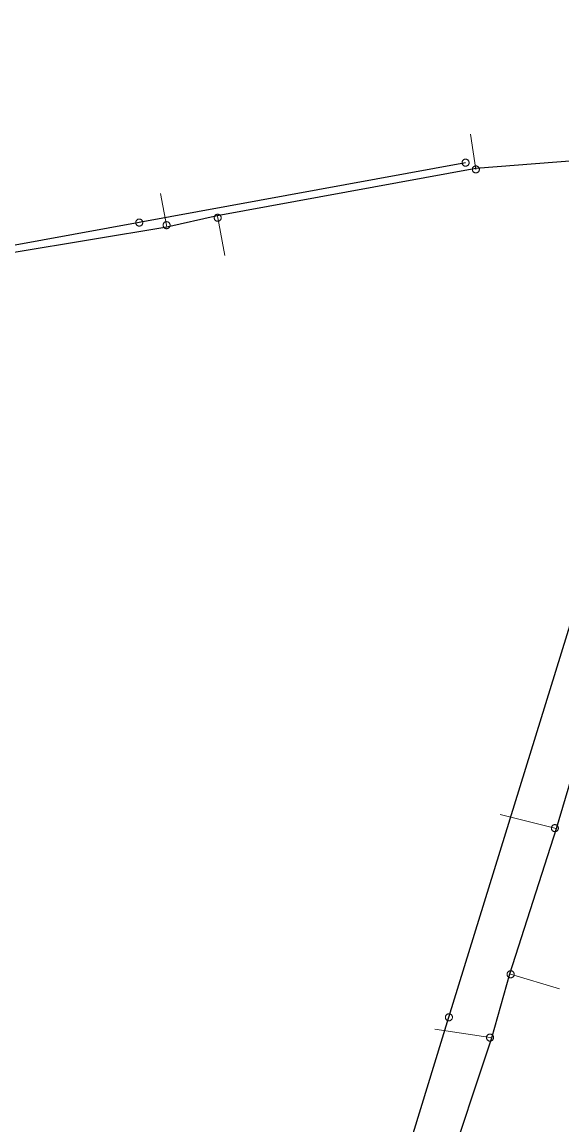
# Model space of a CAD drawing. Extents: x -741806 to -738704, y -1059275 to -1055387.
# Drawn here: x -740539.1 to -740471.9, y -1057505.9 to -1057368.6 of the extents above; entities that cross this region are included whole.
import ezdxf

# ---------------------------------------------------------------- set-up
doc = ezdxf.new("R2010")
doc.units = 0
doc.header["$LTSCALE"] = 0.4
for name, color, linetype, lineweight in [('2', 7, 'Continuous', 25), ('21', 7, 'Continuous', 13), ('3', 7, 'Continuous', 13), ('51', 7, 'Continuous', 13), ('52', 7, 'Continuous', 25)]:
    doc.layers.add(name, color=color, linetype=linetype, lineweight=lineweight)

msp = doc.modelspace()

# ---------------------------------------------------------------- linework, layer by layer
at = {"layer": '2'}
for points in [[(-740483.87, -1057386.129), (-740524.48, -1057393.58), (-740573.109, -1057402.44), (-740629.3, -1057411.95)], [(-740509.967, -1057572.304), (-740500.848, -1057541.021), (-740485.947, -1057492.468), (-740470.69, -1057443.092), (-740463.206, -1057418.767)]]:
    msp.add_lwpolyline(points, dxfattribs=at)
at = {"layer": '21'}
for points in [[(-740482.611, -1057386.857), (-740482.59, -1057386.96), (-740483.245, -1057382.579)], [(-740521.043, -1057394.158), (-740521.079, -1057393.899), (-740521.831, -1057389.96)], [(-740514.765, -1057392.747), (-740514.719, -1057392.98), (-740513.817, -1057397.686)], [(-740472.616, -1057468.997), (-740472.76, -1057468.932), (-740479.585, -1057467.233)], [(-740478.407, -1057487.088), (-740478.263, -1057487.112), (-740472.182, -1057488.929)], [(-740480.639, -1057495.011), (-740480.829, -1057494.997), (-740487.68, -1057493.924)]]:
    msp.add_lwpolyline(points, dxfattribs=at)
at = {"layer": '3'}
for points in [[(-740484.3, -1057386.207), (-740484.289, -1057386.251), (-740484.274, -1057386.294), (-740484.254, -1057386.336), (-740484.231, -1057386.374), (-740484.203, -1057386.411), (-740484.171, -1057386.445), (-740484.137, -1057386.474), (-740484.099, -1057386.501), (-740484.059, -1057386.522), (-740484.017, -1057386.539), (-740483.973, -1057386.553), (-740483.927, -1057386.562), (-740483.882, -1057386.564), (-740483.836, -1057386.564), (-740483.791, -1057386.558), (-740483.746, -1057386.548), (-740483.703, -1057386.532), (-740483.662, -1057386.513), (-740483.623, -1057386.488), (-740483.586, -1057386.46), (-740483.553, -1057386.429), (-740483.524, -1057386.395), (-740483.497, -1057386.357), (-740483.475, -1057386.317), (-740483.457, -1057386.274), (-740483.445, -1057386.23), (-740483.436, -1057386.186), (-740483.432, -1057386.139), (-740483.434, -1057386.094), (-740483.44, -1057386.048), (-740483.45, -1057386.004), (-740483.465, -1057385.961), (-740483.485, -1057385.919), (-740483.509, -1057385.88), (-740483.536, -1057385.844), (-740483.568, -1057385.81), (-740483.603, -1057385.781), (-740483.641, -1057385.755), (-740483.681, -1057385.733), (-740483.723, -1057385.716), (-740483.767, -1057385.702), (-740483.812, -1057385.693), (-740483.857, -1057385.69), (-740483.903, -1057385.691), (-740483.949, -1057385.697), (-740483.994, -1057385.707), (-740484.037, -1057385.722), (-740484.078, -1057385.742), (-740484.117, -1057385.767), (-740484.153, -1057385.795), (-740484.186, -1057385.826), (-740484.217, -1057385.86), (-740484.242, -1057385.898), (-740484.264, -1057385.938), (-740484.282, -1057385.981), (-740484.295, -1057386.025), (-740484.303, -1057386.069), (-740484.307, -1057386.116), (-740484.306, -1057386.161), (-740484.301, -1057386.206)], [(-740524.91, -1057393.658), (-740524.899, -1057393.702), (-740524.884, -1057393.745), (-740524.864, -1057393.787), (-740524.841, -1057393.825), (-740524.813, -1057393.862), (-740524.781, -1057393.896), (-740524.747, -1057393.925), (-740524.709, -1057393.952), (-740524.669, -1057393.973), (-740524.627, -1057393.99), (-740524.583, -1057394.004), (-740524.537, -1057394.013), (-740524.492, -1057394.015), (-740524.446, -1057394.015), (-740524.401, -1057394.009), (-740524.356, -1057393.999), (-740524.313, -1057393.983), (-740524.272, -1057393.964), (-740524.233, -1057393.939), (-740524.196, -1057393.911), (-740524.163, -1057393.88), (-740524.134, -1057393.846), (-740524.107, -1057393.808), (-740524.085, -1057393.768), (-740524.067, -1057393.725), (-740524.055, -1057393.681), (-740524.046, -1057393.637), (-740524.042, -1057393.59), (-740524.044, -1057393.545), (-740524.05, -1057393.499), (-740524.06, -1057393.455), (-740524.075, -1057393.412), (-740524.095, -1057393.37), (-740524.119, -1057393.331), (-740524.146, -1057393.295), (-740524.178, -1057393.261), (-740524.213, -1057393.232), (-740524.251, -1057393.206), (-740524.291, -1057393.184), (-740524.333, -1057393.167), (-740524.377, -1057393.153), (-740524.422, -1057393.144), (-740524.467, -1057393.141), (-740524.513, -1057393.142), (-740524.559, -1057393.148), (-740524.604, -1057393.158), (-740524.647, -1057393.173), (-740524.688, -1057393.193), (-740524.727, -1057393.218), (-740524.763, -1057393.246), (-740524.796, -1057393.277), (-740524.827, -1057393.311), (-740524.852, -1057393.349), (-740524.874, -1057393.389), (-740524.892, -1057393.432), (-740524.905, -1057393.476), (-740524.913, -1057393.52), (-740524.917, -1057393.567), (-740524.916, -1057393.612), (-740524.911, -1057393.657)], [(-740485.818, -1057492.049), (-740485.861, -1057492.039), (-740485.906, -1057492.032), (-740485.953, -1057492.03), (-740485.998, -1057492.033), (-740486.043, -1057492.041), (-740486.088, -1057492.054), (-740486.13, -1057492.071), (-740486.171, -1057492.092), (-740486.208, -1057492.118), (-740486.243, -1057492.147), (-740486.275, -1057492.18), (-740486.304, -1057492.217), (-740486.328, -1057492.255), (-740486.348, -1057492.296), (-740486.364, -1057492.339), (-740486.375, -1057492.384), (-740486.381, -1057492.429), (-740486.383, -1057492.475), (-740486.38, -1057492.521), (-740486.372, -1057492.566), (-740486.359, -1057492.61), (-740486.342, -1057492.651), (-740486.321, -1057492.693), (-740486.296, -1057492.731), (-740486.266, -1057492.766), (-740486.232, -1057492.797), (-740486.197, -1057492.826), (-740486.158, -1057492.85), (-740486.117, -1057492.87), (-740486.073, -1057492.886), (-740486.03, -1057492.897), (-740485.985, -1057492.904), (-740485.938, -1057492.905), (-740485.892, -1057492.902), (-740485.848, -1057492.894), (-740485.803, -1057492.882), (-740485.761, -1057492.864), (-740485.72, -1057492.842), (-740485.683, -1057492.817), (-740485.648, -1057492.788), (-740485.616, -1057492.755), (-740485.587, -1057492.719), (-740485.563, -1057492.681), (-740485.543, -1057492.64), (-740485.527, -1057492.596), (-740485.516, -1057492.552), (-740485.509, -1057492.507), (-740485.508, -1057492.461), (-740485.511, -1057492.415), (-740485.519, -1057492.369), (-740485.532, -1057492.326), (-740485.548, -1057492.283), (-740485.571, -1057492.243), (-740485.596, -1057492.205), (-740485.625, -1057492.17), (-740485.658, -1057492.137), (-740485.694, -1057492.11), (-740485.733, -1057492.085), (-740485.774, -1057492.065), (-740485.817, -1057492.049)]]:
    msp.add_lwpolyline(points, dxfattribs=at)
at = {"layer": '51'}
for points in [[(-740482.152, -1057386.96), (-740482.154, -1057386.915), (-740482.162, -1057386.87), (-740482.174, -1057386.825), (-740482.19, -1057386.783), (-740482.211, -1057386.742), (-740482.235, -1057386.703), (-740482.265, -1057386.668), (-740482.297, -1057386.635), (-740482.333, -1057386.607), (-740482.37, -1057386.582), (-740482.412, -1057386.561), (-740482.455, -1057386.544), (-740482.499, -1057386.532), (-740482.544, -1057386.525), (-740482.59, -1057386.523), (-740482.636, -1057386.525), (-740482.681, -1057386.532), (-740482.725, -1057386.544), (-740482.767, -1057386.561), (-740482.809, -1057386.582), (-740482.847, -1057386.607), (-740482.882, -1057386.635), (-740482.914, -1057386.668), (-740482.944, -1057386.703), (-740482.968, -1057386.742), (-740482.99, -1057386.783), (-740483.005, -1057386.825), (-740483.017, -1057386.87), (-740483.025, -1057386.915), (-740483.027, -1057386.961), (-740483.025, -1057387.006), (-740483.017, -1057387.051), (-740483.005, -1057387.096), (-740482.99, -1057387.138), (-740482.968, -1057387.179), (-740482.944, -1057387.218), (-740482.914, -1057387.253), (-740482.882, -1057387.286), (-740482.847, -1057387.314), (-740482.809, -1057387.339), (-740482.767, -1057387.36), (-740482.725, -1057387.377), (-740482.681, -1057387.388), (-740482.636, -1057387.396), (-740482.59, -1057387.398), (-740482.544, -1057387.396), (-740482.499, -1057387.388), (-740482.455, -1057387.377), (-740482.412, -1057387.36), (-740482.37, -1057387.339), (-740482.333, -1057387.314), (-740482.297, -1057387.286), (-740482.265, -1057387.253), (-740482.235, -1057387.218), (-740482.211, -1057387.179), (-740482.19, -1057387.138), (-740482.174, -1057387.096), (-740482.162, -1057387.051), (-740482.154, -1057387.006), (-740482.152, -1057386.961)], [(-740514.282, -1057392.98), (-740514.284, -1057392.935), (-740514.291, -1057392.89), (-740514.303, -1057392.845), (-740514.319, -1057392.803), (-740514.34, -1057392.762), (-740514.365, -1057392.723), (-740514.394, -1057392.688), (-740514.426, -1057392.655), (-740514.462, -1057392.627), (-740514.5, -1057392.602), (-740514.541, -1057392.581), (-740514.584, -1057392.564), (-740514.628, -1057392.552), (-740514.673, -1057392.545), (-740514.719, -1057392.543), (-740514.765, -1057392.545), (-740514.81, -1057392.552), (-740514.854, -1057392.564), (-740514.897, -1057392.581), (-740514.938, -1057392.602), (-740514.976, -1057392.627), (-740515.012, -1057392.655), (-740515.044, -1057392.688), (-740515.073, -1057392.723), (-740515.098, -1057392.762), (-740515.119, -1057392.803), (-740515.135, -1057392.845), (-740515.147, -1057392.89), (-740515.154, -1057392.935), (-740515.157, -1057392.981), (-740515.154, -1057393.026), (-740515.147, -1057393.071), (-740515.135, -1057393.116), (-740515.119, -1057393.158), (-740515.098, -1057393.199), (-740515.073, -1057393.238), (-740515.044, -1057393.273), (-740515.012, -1057393.306), (-740514.976, -1057393.334), (-740514.938, -1057393.359), (-740514.897, -1057393.38), (-740514.854, -1057393.397), (-740514.81, -1057393.408), (-740514.765, -1057393.416), (-740514.719, -1057393.418), (-740514.673, -1057393.416), (-740514.628, -1057393.408), (-740514.584, -1057393.397), (-740514.541, -1057393.38), (-740514.5, -1057393.359), (-740514.462, -1057393.334), (-740514.426, -1057393.306), (-740514.394, -1057393.273), (-740514.365, -1057393.238), (-740514.34, -1057393.199), (-740514.319, -1057393.158), (-740514.303, -1057393.116), (-740514.291, -1057393.071), (-740514.284, -1057393.026), (-740514.282, -1057392.981)], [(-740520.642, -1057393.899), (-740520.644, -1057393.854), (-740520.651, -1057393.809), (-740520.663, -1057393.764), (-740520.679, -1057393.722), (-740520.7, -1057393.681), (-740520.725, -1057393.642), (-740520.754, -1057393.607), (-740520.786, -1057393.574), (-740520.822, -1057393.546), (-740520.86, -1057393.521), (-740520.901, -1057393.5), (-740520.944, -1057393.483), (-740520.988, -1057393.471), (-740521.033, -1057393.464), (-740521.079, -1057393.462), (-740521.125, -1057393.464), (-740521.17, -1057393.471), (-740521.214, -1057393.483), (-740521.257, -1057393.5), (-740521.298, -1057393.521), (-740521.336, -1057393.546), (-740521.372, -1057393.574), (-740521.404, -1057393.607), (-740521.433, -1057393.642), (-740521.458, -1057393.681), (-740521.479, -1057393.722), (-740521.495, -1057393.764), (-740521.507, -1057393.809), (-740521.514, -1057393.854), (-740521.517, -1057393.9), (-740521.514, -1057393.945), (-740521.507, -1057393.99), (-740521.495, -1057394.035), (-740521.479, -1057394.077), (-740521.458, -1057394.118), (-740521.433, -1057394.157), (-740521.404, -1057394.192), (-740521.372, -1057394.225), (-740521.336, -1057394.253), (-740521.298, -1057394.278), (-740521.257, -1057394.299), (-740521.214, -1057394.316), (-740521.17, -1057394.327), (-740521.125, -1057394.335), (-740521.079, -1057394.337), (-740521.033, -1057394.335), (-740520.988, -1057394.327), (-740520.944, -1057394.316), (-740520.901, -1057394.299), (-740520.86, -1057394.278), (-740520.822, -1057394.253), (-740520.786, -1057394.225), (-740520.754, -1057394.192), (-740520.725, -1057394.157), (-740520.7, -1057394.118), (-740520.679, -1057394.077), (-740520.663, -1057394.035), (-740520.651, -1057393.99), (-740520.644, -1057393.945), (-740520.642, -1057393.9)], [(-740473.157, -1057468.75), (-740473.174, -1057468.792), (-740473.186, -1057468.836), (-740473.194, -1057468.882), (-740473.197, -1057468.927), (-740473.195, -1057468.973), (-740473.188, -1057469.019), (-740473.176, -1057469.062), (-740473.161, -1057469.106), (-740473.139, -1057469.146), (-740473.115, -1057469.185), (-740473.086, -1057469.221), (-740473.054, -1057469.254), (-740473.019, -1057469.283), (-740472.981, -1057469.308), (-740472.94, -1057469.329), (-740472.897, -1057469.346), (-740472.854, -1057469.358), (-740472.809, -1057469.366), (-740472.762, -1057469.368), (-740472.716, -1057469.366), (-740472.671, -1057469.359), (-740472.627, -1057469.348), (-740472.584, -1057469.331), (-740472.543, -1057469.311), (-740472.504, -1057469.286), (-740472.468, -1057469.258), (-740472.436, -1057469.226), (-740472.407, -1057469.19), (-740472.382, -1057469.152), (-740472.36, -1057469.111), (-740472.344, -1057469.069), (-740472.332, -1057469.025), (-740472.324, -1057468.979), (-740472.321, -1057468.935), (-740472.324, -1057468.889), (-740472.33, -1057468.843), (-740472.342, -1057468.799), (-740472.358, -1057468.756), (-740472.379, -1057468.715), (-740472.403, -1057468.677), (-740472.432, -1057468.641), (-740472.464, -1057468.607), (-740472.499, -1057468.579), (-740472.537, -1057468.553), (-740472.578, -1057468.532), (-740472.621, -1057468.515), (-740472.665, -1057468.504), (-740472.71, -1057468.496), (-740472.756, -1057468.493), (-740472.802, -1057468.495), (-740472.847, -1057468.502), (-740472.891, -1057468.513), (-740472.934, -1057468.53), (-740472.975, -1057468.55), (-740473.014, -1057468.575), (-740473.05, -1057468.603), (-740473.082, -1057468.635), (-740473.111, -1057468.671), (-740473.136, -1057468.709), (-740473.157, -1057468.749)], [(-740477.826, -1057487.112), (-740477.828, -1057487.067), (-740477.835, -1057487.022), (-740477.847, -1057486.977), (-740477.863, -1057486.935), (-740477.884, -1057486.894), (-740477.909, -1057486.855), (-740477.938, -1057486.82), (-740477.97, -1057486.787), (-740478.006, -1057486.759), (-740478.044, -1057486.734), (-740478.085, -1057486.713), (-740478.128, -1057486.696), (-740478.172, -1057486.684), (-740478.217, -1057486.677), (-740478.263, -1057486.675), (-740478.309, -1057486.677), (-740478.354, -1057486.684), (-740478.398, -1057486.696), (-740478.441, -1057486.713), (-740478.482, -1057486.734), (-740478.52, -1057486.759), (-740478.556, -1057486.787), (-740478.588, -1057486.82), (-740478.617, -1057486.855), (-740478.642, -1057486.894), (-740478.663, -1057486.935), (-740478.679, -1057486.977), (-740478.691, -1057487.022), (-740478.698, -1057487.067), (-740478.701, -1057487.113), (-740478.698, -1057487.158), (-740478.691, -1057487.203), (-740478.679, -1057487.248), (-740478.663, -1057487.29), (-740478.642, -1057487.331), (-740478.617, -1057487.37), (-740478.588, -1057487.405), (-740478.556, -1057487.438), (-740478.52, -1057487.466), (-740478.482, -1057487.491), (-740478.441, -1057487.512), (-740478.398, -1057487.529), (-740478.354, -1057487.54), (-740478.309, -1057487.548), (-740478.263, -1057487.55), (-740478.217, -1057487.548), (-740478.172, -1057487.54), (-740478.128, -1057487.529), (-740478.085, -1057487.512), (-740478.044, -1057487.491), (-740478.006, -1057487.466), (-740477.97, -1057487.438), (-740477.938, -1057487.405), (-740477.909, -1057487.37), (-740477.884, -1057487.331), (-740477.863, -1057487.29), (-740477.847, -1057487.248), (-740477.835, -1057487.203), (-740477.828, -1057487.158), (-740477.826, -1057487.113)], [(-740481.264, -1057494.962), (-740481.266, -1057495.007), (-740481.262, -1057495.053), (-740481.254, -1057495.099), (-740481.241, -1057495.142), (-740481.223, -1057495.184), (-740481.201, -1057495.225), (-740481.175, -1057495.262), (-740481.146, -1057495.298), (-740481.112, -1057495.328), (-740481.076, -1057495.356), (-740481.037, -1057495.38), (-740480.995, -1057495.4), (-740480.952, -1057495.416), (-740480.908, -1057495.426), (-740480.862, -1057495.432), (-740480.816, -1057495.433), (-740480.771, -1057495.43), (-740480.726, -1057495.421), (-740480.682, -1057495.407), (-740480.639, -1057495.39), (-740480.599, -1057495.368), (-740480.561, -1057495.343), (-740480.527, -1057495.312), (-740480.495, -1057495.279), (-740480.467, -1057495.242), (-740480.443, -1057495.203), (-740480.424, -1057495.163), (-740480.409, -1057495.119), (-740480.398, -1057495.074), (-740480.392, -1057495.029), (-740480.391, -1057494.984), (-740480.395, -1057494.938), (-740480.403, -1057494.892), (-740480.416, -1057494.849), (-740480.434, -1057494.807), (-740480.456, -1057494.766), (-740480.482, -1057494.729), (-740480.511, -1057494.693), (-740480.545, -1057494.663), (-740480.581, -1057494.635), (-740480.62, -1057494.611), (-740480.662, -1057494.591), (-740480.705, -1057494.576), (-740480.749, -1057494.565), (-740480.795, -1057494.559), (-740480.841, -1057494.558), (-740480.886, -1057494.562), (-740480.931, -1057494.57), (-740480.975, -1057494.584), (-740481.018, -1057494.601), (-740481.058, -1057494.623), (-740481.096, -1057494.648), (-740481.13, -1057494.679), (-740481.162, -1057494.712), (-740481.19, -1057494.749), (-740481.214, -1057494.788), (-740481.233, -1057494.828), (-740481.248, -1057494.872), (-740481.259, -1057494.917), (-740481.264, -1057494.961)]]:
    msp.add_lwpolyline(points, dxfattribs=at)
at = {"layer": '52'}
for points in [[(-740407.857, -1057263.098), (-740439.467, -1057360.607), (-740447.059, -1057384.081), (-740447.248, -1057384.679), (-740452.412, -1057401.031), (-740457.603, -1057418.83), (-740467.015, -1057450.047), (-740468.397, -1057454.838), (-740469.89, -1057459.936), (-740472.616, -1057468.997), (-740478.407, -1057487.088), (-740480.659, -1057495.081), (-740486.488, -1057512.648), (-740486.78, -1057514.456), (-740493.754, -1057537.497), (-740495.864, -1057543.049), (-740500.778, -1057560.762), (-740501.975, -1057565.431)], [(-740447.059, -1057384.081), (-740482.611, -1057386.857), (-740514.765, -1057392.747), (-740521.043, -1057394.158), (-740540.033, -1057397.307), (-740548.526, -1057398.619), (-740563.186, -1057401.392), (-740569.092, -1057402.71), (-740590.765, -1057406.389), (-740595.761, -1057407.486), (-740608.386, -1057409.341), (-740629.568, -1057413.446)]]:
    msp.add_lwpolyline(points, dxfattribs=at)

doc.saveas('drawing.dxf')
